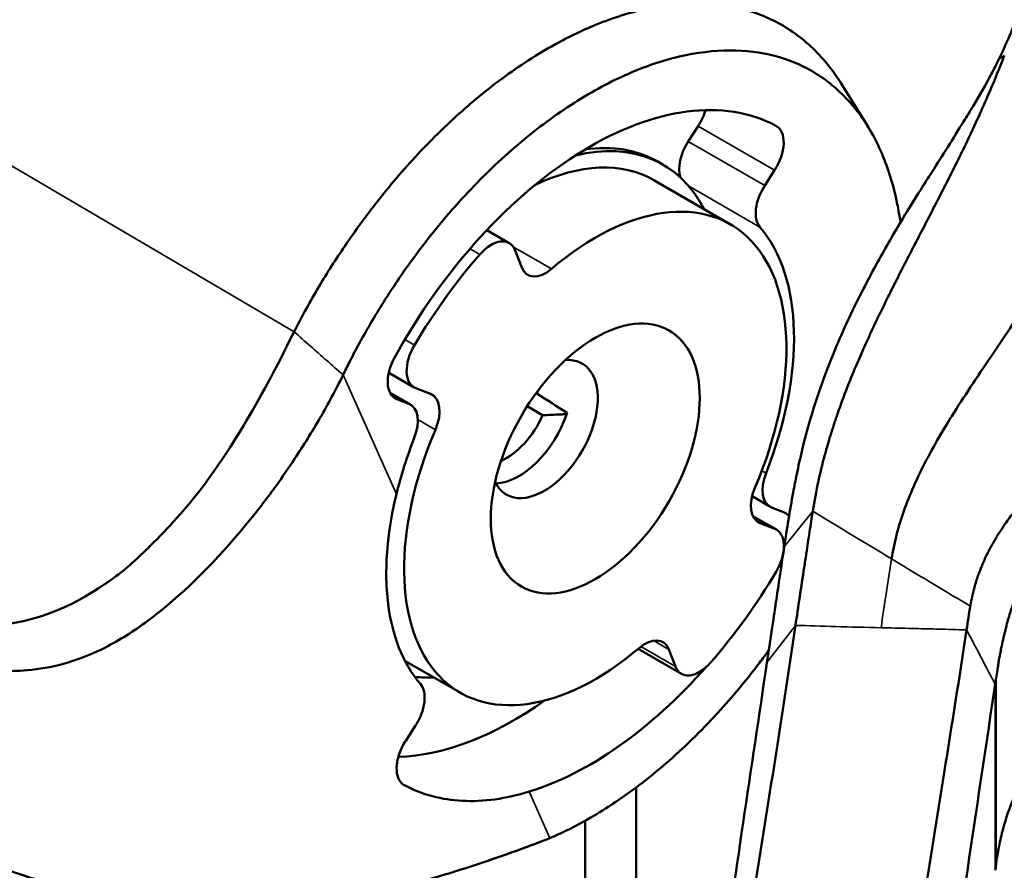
# Model space of a CAD drawing. Header units: millimetres. Extents: x 0 to 4686, y -120 to 1682.
# Tile 545 of 558: x 1925 to 1953, y 963 to 987. Entities that reach past the tile are written whole.
import ezdxf

# ---------------------------------------------------------------- set-up
doc = ezdxf.new("R2010")
doc.units = ezdxf.units.MM
doc.header["$LTSCALE"] = 2
doc.layers.add('Sichtbar (ISO)', color=7, linetype='Continuous', lineweight=50)
doc.layers.add('Sichtbar schmal (ISO)', color=7, linetype='Continuous', lineweight=35)

msp = doc.modelspace()

# ---------------------------------------------------------------- linework, layer by layer
at = {"layer": 'Sichtbar (ISO)'}
for p, q in [((1938.7497, 985.4084), (1938.7482, 985.4092)), ((1948.01, 985.1651), (1948.7479, 983.9796)), ((1944.0425, 983.9822), (1943.7701, 983.5609)), ((1943.0666, 982.916), (1942.9252, 982.9976)), ((1945.8914, 982.3362), (1946.1639, 982.7574)), ((1942.8166, 982.483), (1944.938, 981.2582)), ((1938.7995, 980.7377), (1938.1783, 981.0964)), ((1938.964, 980.5346), (1939.1466, 980.0608)), ((1934.5031, 977.6927), (1934.5004, 977.6943)), ((1934.2898, 977.2818), (1934.2907, 977.2814)), ((1936.1614, 976.7353), (1935.4572, 977.1419)), ((1936.6157, 976.5534), (1936.2068, 976.7135)), ((1935.4936, 976.5869), (1936.0579, 976.2611)), ((1936.0124, 976.2829), (1935.6805, 976.4129)), ((1939.298, 976.2103), (1939.7286, 975.9617)), ((1945.5398, 973.7144), (1946.0352, 973.4283)), ((1946.0807, 973.4065), (1946.4126, 973.2765)), ((1946.2146, 972.7908), (1945.5634, 973.1667)), ((1945.7602, 972.9727), (1946.1691, 972.8126)), ((1943.5764, 968.7884), (1942.3764, 969.4812)), ((1943.4119, 968.9915), (1943.2294, 969.4653)), ((1935.9047, 969.1531), (1937.438, 968.2679)), ((1936.2017, 967.3532), (1935.9294, 966.9319)), ((1942.3196, 965.6351), (1942.3196, 940.9372)), ((1940.9053, 935.9398), (1940.9053, 964.7114))]:
    msp.add_line(p, q, dxfattribs=at)
for centre, major_axis, ratio, start_param, end_param in [((1927.7899, 982.4984), (5.9674, 10.3358), 0.5773503, 0.0441859, 1.6581005), ((1926.9736, 982.9697), (-5.3902, -9.336), 0.5773503, 3.9269908, 5.4977871), ((1941.0465, 974.8447), (5.25, 9.0933), 0.5773503, 0.0181921, 1.6054069), ((1943.588, 984.3452), (-0.5, -0.866), 0.5773503, 1.4835299, 1.9836757), ((1945.7094, 983.1205), (0.5, 0.866), 0.5773503, 4.6251225, 6.3013774), ((1939.0666, 975.9878), (4, 6.9282), 0.5773503, 5.9277641, 6.7866985), ((1944.2246, 983.1978), (-0.5, -0.866), 0.5773503, 4.6251225, 5.8114093), ((1938.9252, 976.0694), (4, 6.9282), 0.5773503, 0, 0.4292201), ((1939.0666, 975.9878), (3.75, 6.4952), 0.5773503, 0, 0.7012206), ((1941.188, 974.7631), (3.75, 6.4952), 0.5773503, 4.9175756, 7.2997292), ((1946.346, 981.9731), (-0.5, -0.866), 0.5773503, 4.6251225, 6.0845778), ((1941.0465, 974.8447), (4, 6.9282), 0.5773503, 4.9671035, 6.0845778), ((1938.2995, 979.8717), (0.5, 0.866), 0.5773503, 5.846853, 7.5259691), ((1941.188, 974.7631), (5.125, 8.8768), 0.5773503, 1.2427838, 1.549743), ((1939.811, 980.7237), (-0.5, -0.866), 0.5773503, 5.846853, 7.2997292), ((1934.0137, 978.5255), (-0.5, -0.866), 0.5773503, 5.9670499, 5.9671587), ((1936.6614, 977.6013), (-0.5, -0.866), 0.5773503, 4.6913356, 6.3704518), ((1934.0137, 978.5255), (-0.5, -0.866), 0.5773503, 0.0840628, 0.0842239), ((1936.135, 977.3008), (-0.5, -0.866), 0.5773503, 4.7469995, 6.3704518), ((1939.7738, 975.5795), (-1.05, -1.8187), 0.5773503, 5.9037572, 9.804206), ((1933.4366, 976.6198), (0.5, 0.866), 0.5773503, 5.6230319, 5.6231696), ((1938.9252, 976.0694), (-4, -6.9282), 0.5773503, 4.9067708, 4.9067747), ((1939.0666, 975.9878), (4, 6.9282), 0.5773503, 1.7816999, 1.7817038), ((1938.2181, 976.4777), (-1.05, -1.8187), 0.5773503, 1.9352565, 1.9807121), ((1939.0666, 975.9878), (-3.75, -6.4952), 0.5773503, 4.9703941, 4.9703983), ((1936.1612, 975.6655), (0.5, 0.866), 0.5773503, 4.9175756, 6.3704518), ((1011.9314, 457.9792), (-1291.2625, 39.6918), 0.5971742, 3.9284893, 3.9294188), ((1935.5579, 975.395), (0.5, 0.866), 0.5773503, 4.9671035, 6.3704518), ((1939.0666, 975.9878), (-1.05, -1.8187), 0.5773503, 0.3434287, 1.9132834), ((1938.7131, 976.1919), (0.875, 1.5155), 0.5773503, 3.8111852, 4.8895416), ((1941.188, 974.7631), (-3.75, -6.4952), 0.5773503, 4.9175756, 7.2997292), ((1941.0465, 974.8447), (-4, -6.9282), 0.5773503, 4.9671035, 5.181888), ((1946.5352, 974.2944), (-0.5, -0.866), 0.5773503, 4.9671035, 6.3704518), ((1946.2147, 973.8606), (-0.5, -0.866), 0.5773503, 4.9175756, 6.3704518), ((1945.9581, 972.3886), (0.5, 0.866), 0.5773503, 6.038482, 6.3704518), ((1945.7146, 971.9248), (0.5, 0.866), 0.5773503, 4.6913356, 6.3704518), ((1941.0465, 974.8447), (5.25, 9.0933), 0.5773503, 4.7173437, 4.7279749), ((1941.188, 974.7631), (-5.125, -8.8768), 0.5773503, 1.2427838, 1.549743), ((1942.5649, 968.8024), (0.5, 0.866), 0.5773503, 5.846853, 7.2997292), ((1944.0764, 969.6544), (-0.5, -0.866), 0.5773503, 5.846853, 7.5259691), ((1941.0465, 974.8447), (5.25, 9.0933), 0.5773503, 3.6970442, 4.3749528), ((1939.0666, 975.9878), (-4, -6.9282), 0.5773503, 0.2500915, 0.3554212), ((1938.9252, 976.0694), (-5.25, -9.0933), 0.5773503, 0.3398192, 0.9006166)]:
    msp.add_ellipse(centre, major_axis=major_axis, ratio=ratio, start_param=start_param, end_param=end_param, dxfattribs=at)
msp.add_ellipse((1941.188, 974.7631), major_axis=(-2.05, -3.5507), ratio=0.5773503, dxfattribs=at)
for points, knots in [([(1952.3322, 985.7339), (1952.6287, 986.3267), (1952.8688, 986.9115), (1953.0883, 987.5689), (1953.1283, 987.6963), (1953.1653, 987.8211)], [0, 0, 0, 0, 0.2135499, 0.2135499, 0.26617346, 0.26617346, 0.26617346, 0.26617346]), ([(1941.4707, 986.8984), (1941.969, 987.085), (1942.4621, 987.2194), (1942.9428, 987.3001), (1943.4234, 987.3808), (1943.8918, 987.4078), (1944.3422, 987.3789), (1944.7722, 987.3512), (1945.1855, 987.2722), (1945.5708, 987.1435), (1945.5892, 987.1374), (1945.6074, 987.1312), (1945.6256, 987.1248), (1946.0264, 986.9851), (1946.3969, 986.792), (1946.7392, 986.5453), (1947.0815, 986.2985), (1947.3952, 985.9976), (1947.6728, 985.6459), (1947.7921, 985.4948), (1947.9047, 985.3343), (1948.01, 985.165)], [0, 0, 0, 0, 0.05555556, 0.05555556, 0.05555556, 0.11111111, 0.11111111, 0.11111111, 0.16414638, 0.16414638, 0.16414638, 0.16666667, 0.16666667, 0.16666667, 0.22222222, 0.22222222, 0.22222222, 0.27777778, 0.27777778, 0.27777778, 0.30164496, 0.30164496, 0.30164496, 0.30164496]), ([(1941.4707, 986.8984), (1941.4103, 986.876), (1941.3499, 986.8527), (1941.2893, 986.8288), (1940.8886, 986.6702), (1940.4826, 986.4786), (1940.0625, 986.2451), (1939.5789, 985.9763), (1939.0749, 985.6483), (1938.6198, 985.3141), (1938.1647, 984.9798), (1937.7587, 984.6455), (1937.3332, 984.2581), (1937.106, 984.0512), (1936.8729, 983.8287), (1936.6426, 983.5965), (1936.4416, 983.3938), (1936.2427, 983.1838), (1936.0512, 982.972), (1935.6401, 982.5174), (1935.2632, 982.0543), (1934.8953, 981.5695), (1934.7836, 981.4222), (1934.6729, 981.2726), (1934.5633, 981.1205), (1934.3122, 980.7719), (1934.0665, 980.4098), (1933.826, 980.0286), (1933.5882, 979.6516), (1933.3588, 979.2631), (1933.1333, 978.8499), (1933.0312, 978.6628), (1932.93, 978.4704), (1932.8307, 978.2793)], [0, 0, 0, 0, 0.0187626, 0.0187626, 0.0187626, 0.1428571, 0.1428571, 0.1428571, 0.2857143, 0.2857143, 0.2857143, 0.4285714, 0.4285714, 0.4285714, 0.5048675, 0.5048675, 0.5048675, 0.5714286, 0.5714286, 0.5714286, 0.7142857, 0.7142857, 0.7142857, 0.7576924, 0.7576924, 0.7576924, 0.8571429, 0.8571429, 0.8571429, 0.9554762, 0.9554762, 0.9554762, 1, 1, 1, 1]), ([(1949.4091, 971.9777), (1949.443, 972.1935), (1949.5336, 972.6306), (1949.7383, 973.3006), (1950.0141, 973.9922), (1950.3611, 974.7079), (1950.7767, 975.451), (1951.2605, 976.2322), (1951.8015, 977.0512), (1952.3892, 977.9162), (1953.009, 978.8358), (1953.635, 979.8098), (1954.2375, 980.837), (1954.7793, 981.8987), (1955.2358, 982.9858), (1955.5853, 984.0712), (1955.8256, 985.142), (1955.9473, 986.0955), (1955.9809, 986.6847), (1955.9862, 986.9345)], [0, 0, 0, 0, 0.05971163, 0.11942328, 0.17913494, 0.23884659, 0.29855824, 0.35826989, 0.41798154, 0.47769319, 0.53740484, 0.5971165, 0.65682815, 0.7165398, 0.77625145, 0.8359631, 0.89567475, 0.9553864, 0.99999587, 0.99999587, 0.99999587, 0.99999587]), ([(1934.1906, 977.0808), (1934.2525, 977.2065), (1934.3146, 977.3327), (1934.3772, 977.4562), (1934.4716, 977.6421), (1934.5671, 977.8217), (1934.6653, 978.0001), (1934.871, 978.3736), (1935.0886, 978.7421), (1935.3089, 979.0925), (1935.5381, 979.4574), (1935.7745, 979.8087), (1936.0173, 980.1473), (1936.1931, 980.3925), (1936.3724, 980.6311), (1936.5552, 980.8638), (1936.9904, 981.4178), (1937.4449, 981.9373), (1937.9182, 982.4204), (1937.9411, 982.4437), (1937.964, 982.467), (1937.987, 982.4903), (1938.4391, 982.9465), (1938.9077, 983.3689), (1939.3822, 983.7492), (1939.8808, 984.1488), (1940.386, 984.5021), (1940.8919, 984.8054), (1941.3915, 985.1049), (1941.8918, 985.3555), (1942.3864, 985.5522), (1942.3926, 985.5547), (1942.3988, 985.5571), (1942.405, 985.5596), (1942.9056, 985.7574), (1943.4003, 985.8997), (1943.8786, 985.9854), (1944.3568, 986.071), (1944.8189, 986.1001), (1945.2567, 986.0742), (1945.6736, 986.0495), (1946.0688, 985.9751), (1946.4402, 985.8511), (1946.4589, 985.8448), (1946.4776, 985.8384), (1946.4963, 985.8319), (1946.8839, 985.6963), (1947.245, 985.5055), (1947.574, 985.2642), (1947.9031, 985.0229), (1948.2003, 984.7312), (1948.4623, 984.3915), (1948.7086, 984.0722), (1948.9236, 983.7102), (1949.1024, 983.31), (1949.1138, 983.2845), (1949.1251, 983.2588), (1949.1362, 983.233), (1949.3214, 982.8021), (1949.4656, 982.3286), (1949.5675, 981.8225), (1949.6013, 981.6546), (1949.6305, 981.4832), (1949.655, 981.3085)], [0, 0, 0, 0, 0.00736526, 0.00736526, 0.00736526, 0.01845569, 0.01845569, 0.01845569, 0.04166667, 0.04166667, 0.04166667, 0.06583353, 0.06583353, 0.06583353, 0.08333333, 0.08333333, 0.08333333, 0.125, 0.125, 0.125, 0.12701757, 0.12701757, 0.12701757, 0.16666667, 0.16666667, 0.16666667, 0.20833333, 0.20833333, 0.20833333, 0.24948381, 0.24948381, 0.24948381, 0.25, 0.25, 0.25, 0.29166667, 0.29166667, 0.29166667, 0.33333333, 0.33333333, 0.33333333, 0.37299718, 0.37299718, 0.37299718, 0.375, 0.375, 0.375, 0.41666667, 0.41666667, 0.41666667, 0.45833333, 0.45833333, 0.45833333, 0.49750189, 0.49750189, 0.49750189, 0.5, 0.5, 0.5, 0.54166667, 0.54166667, 0.54166667, 0.55548187, 0.55548187, 0.55548187, 0.55548187]), ([(1950.8544, 982.2508), (1950.9642, 982.4664), (1951.0753, 982.6867), (1951.1873, 982.9121), (1951.2648, 983.0682), (1951.3427, 983.2268), (1951.4207, 983.388), (1951.5458, 983.6464), (1951.6712, 983.9114), (1951.7959, 984.1836), (1951.8613, 984.3264), (1951.9266, 984.4712), (1951.9913, 984.6178), (1952.1278, 984.9269), (1952.2623, 985.2445), (1952.3921, 985.5689), (1952.4412, 985.6917), (1952.4897, 985.8154), (1952.5373, 985.94)], [0.76923097, 0.76923097, 0.76923097, 0.76923097, 0.81468742, 0.81468742, 0.81468742, 0.84615406, 0.84615406, 0.84615406, 0.89660367, 0.89660367, 0.89660367, 0.92307716, 0.92307716, 0.92307716, 0.9788797, 0.9788797, 0.9788797, 1, 1, 1, 1]), ([(1950.4772, 982.6285), (1950.771, 983.0846), (1951.056, 983.5407), (1951.4357, 984.1534), (1951.5195, 984.289), (1951.7863, 984.7264), (1951.9572, 985.0206), (1952.1927, 985.458), (1952.2647, 985.5965), (1952.3334, 985.7337)], [0, 0, 0, 0, 0.17220389, 0.17220389, 0.21932366, 0.21932366, 0.32656405, 0.32656405, 0.37640328, 0.37640328, 0.37640328, 0.37640328]), ([(1950.4772, 982.6285), (1950.3923, 982.4966), (1950.3088, 982.3659), (1950.0229, 981.9137), (1949.8263, 981.5947), (1949.3912, 980.8677), (1949.1568, 980.4586), (1948.6472, 979.5214), (1948.3812, 978.9934), (1948.0229, 978.2106), (1947.9102, 977.951), (1947.4312, 976.7838), (1947.1487, 975.9083), (1946.8739, 974.7737), (1946.8242, 974.5505), (1946.7432, 974.1589), (1946.7106, 973.9919), (1946.6329, 973.5709), (1946.5903, 973.3208), (1946.5085, 972.814), (1946.4692, 972.5569), (1946.4314, 972.3094)], [0.3933432, 0.3933432, 0.3933432, 0.3933432, 0.4541129, 0.4541129, 0.6060244, 0.6060244, 0.8088122, 0.8088122, 1.0785049, 1.0785049, 1.2132685, 1.2132685, 1.6869092, 1.6869092, 1.8038309, 1.8038309, 1.8915601, 1.8915601, 2.0222193, 2.0222193, 2.1516866, 2.1516866, 2.1516866, 2.1516866]), ([(1947.224, 973.305), (1947.267, 973.5814), (1947.3185, 973.8575), (1947.3785, 974.1331), (1947.3822, 974.1503), (1947.386, 974.1675), (1947.3898, 974.1847), (1947.4469, 974.4431), (1947.5114, 974.7013), (1947.5831, 974.96), (1947.5924, 974.9936), (1947.6019, 975.0272), (1947.6114, 975.0609), (1947.6804, 975.3033), (1947.7557, 975.5464), (1947.8372, 975.7907), (1947.854, 975.8408), (1947.871, 975.891), (1947.8882, 975.9412), (1947.9668, 976.1697), (1948.0507, 976.3992), (1948.1399, 976.6302), (1948.1656, 976.6968), (1948.1917, 976.7636), (1948.2183, 976.8304), (1948.3042, 977.0465), (1948.3946, 977.264), (1948.4892, 977.4835), (1948.5256, 977.5679), (1948.5626, 977.6525), (1948.6003, 977.7375), (1948.6909, 977.9421), (1948.7852, 978.1486), (1948.883, 978.3575), (1948.9316, 978.4613), (1948.981, 978.5656), (1949.0313, 978.6706), (1949.1243, 978.8648), (1949.2203, 979.0611), (1949.3191, 979.2603), (1949.3813, 979.3857), (1949.4447, 979.5122), (1949.5092, 979.6399), (1949.6024, 979.8244), (1949.6979, 980.0115), (1949.7956, 980.2016), (1949.8733, 980.3527), (1949.9524, 980.5058), (1950.0328, 980.6609), (1950.1234, 980.8357), (1950.2157, 981.0131), (1950.3094, 981.1937), (1950.4032, 981.3743), (1950.4984, 981.558), (1950.5949, 981.7451), (1950.6805, 981.9109), (1950.767, 982.0794), (1950.8544, 982.2508)], [0, 0, 0, 0, 0.0769231, 0.0769231, 0.0769231, 0.08172194, 0.08172194, 0.08172194, 0.1538462, 0.1538462, 0.1538462, 0.16321614, 0.16321614, 0.16321614, 0.23076929, 0.23076929, 0.23076929, 0.2446338, 0.2446338, 0.2446338, 0.30769239, 0.30769239, 0.30769239, 0.32587038, 0.32587038, 0.32587038, 0.38461549, 0.38461549, 0.38461549, 0.40718158, 0.40718158, 0.40718158, 0.46153858, 0.46153858, 0.46153858, 0.48852607, 0.48852607, 0.48852607, 0.53846168, 0.53846168, 0.53846168, 0.56992042, 0.56992042, 0.56992042, 0.61538478, 0.61538478, 0.61538478, 0.65154642, 0.65154642, 0.65154642, 0.69230787, 0.69230787, 0.69230787, 0.73309002, 0.73309002, 0.73309002, 0.76923097, 0.76923097, 0.76923097, 0.76923097]), ([(1962.2766, 981.2103), (1962.2384, 981.1647), (1962.1996, 981.1193), (1962.1603, 981.0741), (1962.0384, 980.9342), (1961.9112, 980.7966), (1961.7795, 980.6611), (1961.6052, 980.4818), (1961.4228, 980.306), (1961.2337, 980.1327), (1961.2156, 980.1161), (1961.1974, 980.0995), (1961.1791, 980.083), (1961.007, 979.9267), (1960.8296, 979.7725), (1960.6487, 979.6208), (1960.4631, 979.4651), (1960.2738, 979.312), (1960.0814, 979.1609), (1960.0665, 979.1492), (1960.0515, 979.1375), (1960.0366, 979.1258), (1959.8288, 978.9632), (1959.6175, 978.803), (1959.4041, 978.6445), (1959.2414, 978.5237), (1959.0774, 978.4039), (1958.9124, 978.2848), (1958.8611, 978.2477), (1958.8096, 978.2107), (1958.7581, 978.1737), (1958.541, 978.018), (1958.3225, 977.8632), (1958.1035, 977.7088), (1957.9735, 977.6171), (1957.8434, 977.5256), (1957.7134, 977.4341), (1957.6242, 977.3714), (1957.5352, 977.3088), (1957.4463, 977.2461), (1957.2277, 977.092), (1957.0101, 976.938), (1956.7943, 976.7836), (1956.7049, 976.7196), (1956.6158, 976.6556), (1956.5271, 976.5914), (1956.4016, 976.5008), (1956.277, 976.41), (1956.1536, 976.3192), (1955.9429, 976.1641), (1955.7358, 976.009), (1955.5326, 975.8531), (1955.4856, 975.817), (1955.4388, 975.7809), (1955.3922, 975.7447), (1955.2376, 975.6246), (1955.0856, 975.5041), (1954.9371, 975.3832), (1954.7438, 975.2259), (1954.5565, 975.068), (1954.3759, 974.9095), (1954.3681, 974.9026), (1954.3602, 974.8957), (1954.3524, 974.8888), (1954.1803, 974.7372), (1954.0143, 974.5851), (1953.8555, 974.4328), (1953.7137, 974.2968), (1953.5776, 974.1607), (1953.4479, 974.0245), (1953.4258, 974.0013), (1953.4038, 973.978), (1953.3821, 973.9547), (1953.2328, 973.7953), (1953.0926, 973.6358), (1952.9617, 973.4766), (1952.8748, 973.3708), (1952.792, 973.2652), (1952.7134, 973.1598), (1952.6736, 973.1066), (1952.635, 973.0535), (1952.5974, 973.0004), (1952.4854, 972.8422), (1952.3827, 972.6847), (1952.2896, 972.5281), (1952.2455, 972.4542), (1952.2036, 972.3804), (1952.1638, 972.3068), (1952.1194, 972.2247), (1952.0776, 972.1429), (1952.0383, 972.0614), (1951.9639, 971.9069), (1951.8987, 971.7535), (1951.842, 971.6016), (1951.8261, 971.559), (1951.8108, 971.5165), (1951.7963, 971.4742), (1951.7589, 971.3653), (1951.7258, 971.2571), (1951.6972, 971.1495), (1951.6574, 970.9999), (1951.626, 970.8512), (1951.6003, 970.7055), (1951.5981, 970.6926), (1951.5958, 970.6797), (1951.5936, 970.6667)], [0.18457734, 0.18457734, 0.18457734, 0.18457734, 0.19358188, 0.19358188, 0.19358188, 0.22149282, 0.22149282, 0.22149282, 0.25840829, 0.25840829, 0.25840829, 0.26194468, 0.26194468, 0.26194468, 0.29532376, 0.29532376, 0.29532376, 0.32957842, 0.32957842, 0.32957842, 0.33223923, 0.33223923, 0.33223923, 0.3691547, 0.3691547, 0.3691547, 0.39730336, 0.39730336, 0.39730336, 0.40607017, 0.40607017, 0.40607017, 0.44298564, 0.44298564, 0.44298564, 0.46488897, 0.46488897, 0.46488897, 0.47990111, 0.47990111, 0.47990111, 0.51681658, 0.51681658, 0.51681658, 0.53210565, 0.53210565, 0.53210565, 0.55373205, 0.55373205, 0.55373205, 0.59064753, 0.59064753, 0.59064753, 0.59918967, 0.59918967, 0.59918967, 0.627563, 0.627563, 0.627563, 0.66447847, 0.66447847, 0.66447847, 0.66608378, 0.66608378, 0.66608378, 0.70139394, 0.70139394, 0.70139394, 0.7329255, 0.7329255, 0.7329255, 0.73830941, 0.73830941, 0.73830941, 0.77522488, 0.77522488, 0.77522488, 0.79975416, 0.79975416, 0.79975416, 0.81214035, 0.81214035, 0.81214035, 0.84905582, 0.84905582, 0.84905582, 0.86650023, 0.86650023, 0.86650023, 0.88597129, 0.88597129, 0.88597129, 0.92288676, 0.92288676, 0.92288676, 0.93322946, 0.93322946, 0.93322946, 0.95980224, 0.95980224, 0.95980224, 0.99671771, 0.99671771, 0.99671771, 0.99999841, 0.99999841, 0.99999841, 0.99999841]), ([(1932.8307, 978.2793), (1931.8243, 976.2125), (1930.9668, 974.8662), (1929.8305, 973.3649), (1929.3428, 972.8392), (1928.5097, 972.011), (1928.1837, 971.7088), (1927.7374, 971.3833), (1927.6514, 971.3238), (1927.1889, 971.0143), (1926.8576, 970.8225), (1925.9961, 970.415), (1925.2682, 970.1706), (1924.2298, 970.1211), (1924.0488, 970.1237), (1923.582, 970.1565), (1923.2989, 970.2029), (1922.8757, 970.3044), (1922.7288, 970.346), (1922.4341, 970.4398), (1922.2939, 970.49), (1922.1517, 970.5468)], [-2.1636027, -2.1636027, -2.1636027, -2.1636027, -1.6462644, -1.6462644, -1.3096025, -1.3096025, -1.08664, -1.08664, -1.0339594, -1.0339594, -0.8030686, -0.8030686, -0.3919715, -0.3919715, -0.3035658, -0.3035658, -0.1607849, -0.1607849, -0.0834602, -0.0834602, -0.0000056, -0.0000056, -0.0000056, -0.0000056]), ([(1922.7097, 969.2223), (1923.002, 969.1377), (1923.32, 969.0567), (1923.9517, 968.9359), (1924.2836, 968.8916), (1924.8496, 968.8633), (1925.082, 968.8637), (1925.6349, 968.9004), (1925.9621, 968.9484), (1926.6477, 969.1187), (1927.0064, 969.2428), (1927.768, 969.5961), (1928.1562, 969.8247), (1928.7494, 970.2401), (1928.9483, 970.3905), (1930.0074, 971.2458), (1930.853, 972.1228), (1931.8696, 973.3825), (1932.1085, 973.6958), (1932.513, 974.2568), (1932.6826, 974.5022), (1933.094, 975.1236), (1933.3314, 975.5065), (1933.7801, 976.2834), (1933.9927, 976.6796), (1934.1906, 977.0808)], [-1.9058727, -1.9058727, -1.9058727, -1.9058727, -1.7278372, -1.7278372, -1.5515052, -1.5515052, -1.4343762, -1.4343762, -1.2791215, -1.2791215, -1.1190362, -1.1190362, -0.9474723, -0.9474723, -0.8605698, -0.8605698, -0.4813393, -0.4813393, -0.3606483, -0.3606483, -0.2699913, -0.2699913, -0.1347922, -0.1347922, -0.0000292, -0.0000292, -0.0000292, -0.0000292]), ([(1940.3959, 975.991), (1940.3391, 975.9891), (1940.1954, 975.9839), (1939.9715, 975.9746), (1939.8085, 975.9663), (1939.7286, 975.9617)], [0.11954618, 0.11954618, 0.11954618, 0.11954618, 0.33333333, 0.66666667, 1, 1, 1, 1]), ([(1952.3111, 968.6693), (1952.3237, 968.742), (1952.3364, 968.8181), (1952.3484, 968.8992), (1952.3534, 968.9328), (1952.3583, 968.9673), (1952.3633, 969.0023), (1952.3703, 969.0519), (1952.3777, 969.1028), (1952.3861, 969.1542), (1952.4004, 969.242), (1952.4176, 969.3314), (1952.4367, 969.4271), (1952.442, 969.4533), (1952.4474, 969.4799), (1952.4529, 969.5071), (1952.4676, 969.5791), (1952.4834, 969.6545), (1952.5011, 969.7339), (1952.5206, 969.8217), (1952.5423, 969.9142), (1952.5669, 970.0123), (1952.573, 970.0363), (1952.5792, 970.0607), (1952.5856, 970.0854), (1952.6182, 970.2108), (1952.6556, 970.3451), (1952.7004, 970.4878), (1952.704, 970.4991), (1952.7075, 970.5104), (1952.7112, 970.5217), (1952.7536, 970.6544), (1952.8023, 970.7942), (1952.8607, 970.942), (1952.8721, 970.9708), (1952.8838, 970.9999), (1952.8959, 971.0293), (1952.9513, 971.1635), (1953.0145, 971.3033), (1953.0868, 971.444), (1953.102, 971.4736), (1953.1176, 971.5032), (1953.1336, 971.5329), (1953.2103, 971.6751), (1953.2964, 971.8174), (1953.3877, 971.9567), (1953.4037, 971.9812), (1953.4199, 972.0056), (1953.4362, 972.0298), (1953.5321, 972.1725), (1953.6326, 972.3115), (1953.7351, 972.4442), (1953.7569, 972.4723), (1953.7788, 972.5002), (1953.8007, 972.5278), (1953.8999, 972.6524), (1954.0011, 972.7718), (1954.1062, 972.8888), (1954.1482, 972.9356), (1954.1908, 972.982), (1954.2341, 973.0281), (1954.3232, 973.123), (1954.4154, 973.2168), (1954.5114, 973.3108), (1954.5853, 973.3832), (1954.6616, 973.4556), (1954.7402, 973.5281), (1954.8133, 973.5956), (1954.8885, 973.6632), (1954.9655, 973.7309), (1955.0765, 973.8284), (1955.1913, 973.9264), (1955.3094, 974.0251), (1955.3615, 974.0686), (1955.4143, 974.1123), (1955.4677, 974.1562), (1955.5275, 974.2052), (1955.588, 974.2544), (1955.6494, 974.3039)], [0, 0, 0, 0, 0.02941176, 0.02941176, 0.02941176, 0.04159006, 0.04159006, 0.04159006, 0.05882353, 0.05882353, 0.05882353, 0.08823529, 0.08823529, 0.08823529, 0.09629002, 0.09629002, 0.09629002, 0.11764706, 0.11764706, 0.11764706, 0.1412726, 0.1412726, 0.1412726, 0.14705882, 0.14705882, 0.14705882, 0.17647059, 0.17647059, 0.17647059, 0.17878707, 0.17878707, 0.17878707, 0.20588235, 0.20588235, 0.20588235, 0.21115837, 0.21115837, 0.21115837, 0.23529412, 0.23529412, 0.23529412, 0.24037225, 0.24037225, 0.24037225, 0.26470588, 0.26470588, 0.26470588, 0.26898276, 0.26898276, 0.26898276, 0.29411765, 0.29411765, 0.29411765, 0.29945139, 0.29945139, 0.29945139, 0.32352941, 0.32352941, 0.32352941, 0.33314992, 0.33314992, 0.33314992, 0.35294118, 0.35294118, 0.35294118, 0.36817685, 0.36817685, 0.36817685, 0.38235294, 0.38235294, 0.38235294, 0.40276211, 0.40276211, 0.40276211, 0.41176471, 0.41176471, 0.41176471, 0.42182284, 0.42182284, 0.42182284, 0.42182284]), ([(1935.6696, 973.7696), (1935.5554, 973.3005), (1935.4756, 972.8393), (1935.3726, 971.8032), (1935.3761, 971.2433), (1935.4975, 970.2848), (1935.5984, 969.8775), (1935.8945, 969.126), (1936.0937, 968.7892), (1936.336, 968.5083)], [-0.7229457, -0.7229457, -0.7229457, -0.7229457, -0.56707047, -0.56707047, -0.3614655, -0.3614655, -0.18566252, -0.18566252, -0.00000604, -0.00000604, -0.00000604, -0.00000604]), ([(1946.7429, 970.1339), (1946.8173, 970.6294), (1946.9049, 971.212), (1947.0034, 971.8637), (1947.0234, 971.996), (1947.0722, 972.3172), (1947.1039, 972.5247), (1947.1638, 972.9164), (1947.1939, 973.1116), (1947.2239, 973.305)], [-0.55960739, -0.55960739, -0.55960739, -0.55960739, -0.27819794, -0.27819794, -0.20633783, -0.20633783, -0.1034531, -0.1034531, -0.00000158, -0.00000158, -0.00000158, -0.00000158]), ([(1946.4314, 972.3094), (1946.3548, 971.808), (1946.2398, 971.0314), (1946.176, 970.6008), (1946.0357, 969.6543), (1945.952, 969.0985)], [-1.1460135, -1.1460135, -1.1460135, -1.1460135, -0.2868073, -0.2868073, -0.000133, -0.000133, -0.000133, -0.000133]), ([(1951.5936, 970.6667), (1951.5745, 970.5608), (1951.5584, 970.4528), (1951.5255, 970.2319), (1951.5086, 970.1215), (1951.4907, 970.0076)], [0.00001821, 0.00001821, 0.00001821, 0.00001821, 0.05834131, 0.05834131, 0.11960964, 0.11960964, 0.11960964, 0.11960964]), ([(1946.7429, 970.1339), (1946.5455, 968.8129), (1946.3464, 967.5091), (1945.949, 964.9514), (1945.7506, 963.6972), (1945.5533, 962.4729)], [-1.3653832, -1.3653832, -1.3653832, -1.3653832, -0.682692, -0.682692, -0.0000014, -0.0000014, -0.0000014, -0.0000014]), ([(1951.4907, 970.0076), (1951.2905, 968.697), (1951.0802, 967.3615), (1950.672, 964.8033), (1950.4726, 963.5688), (1950.2745, 962.3419)], [0.0000071, 0.0000071, 0.0000071, 0.0000071, 0.6959725, 0.6959725, 1.3544615, 1.3544615, 1.3544615, 1.3544615]), ([(1964.3435, 969.6504), (1962.0504, 969.7159), (1960.4558, 969.5523), (1958.5874, 969.2757), (1957.8883, 969.1603), (1956.7545, 968.8075), (1956.3298, 968.6332), (1955.8248, 968.408), (1955.7302, 968.3644), (1955.231, 968.121), (1954.8992, 967.9022), (1954.1155, 967.3153), (1953.5399, 966.7795), (1952.9779, 965.7471), (1952.8896, 965.5633), (1952.6846, 965.0827), (1952.5832, 964.7845), (1952.4595, 964.3263), (1952.4221, 964.1653), (1952.356, 963.8288), (1952.3294, 963.6597), (1952.3074, 963.4913)], [-2.1636027, -2.1636027, -2.1636027, -2.1636027, -1.6462644, -1.6462644, -1.3096025, -1.3096025, -1.08664, -1.08664, -1.0339594, -1.0339594, -0.8030686, -0.8030686, -0.3919715, -0.3919715, -0.3035658, -0.3035658, -0.1607849, -0.1607849, -0.0834602, -0.0834602, -0.0000056, -0.0000056, -0.0000056, -0.0000056]), ([(1946.004, 969.4444), (1945.918, 969.3258), (1945.831, 969.2085), (1945.743, 969.0924), (1945.3746, 968.6065), (1944.9889, 968.1429), (1944.5905, 967.7078), (1944.5293, 967.641), (1944.4677, 967.5748), (1944.4059, 967.5093), (1943.9419, 967.0176), (1943.4621, 966.5642), (1942.9713, 966.1524), (1942.4804, 965.7406), (1941.9779, 965.3705), (1941.4702, 965.0484), (1941.2434, 964.9046), (1941.0149, 964.77), (1940.786, 964.6459), (1940.5998, 964.5449), (1940.4134, 964.4509), (1940.2258, 964.3634), (1940.1276, 964.3176), (1940.029, 964.2736), (1939.9303, 964.231)], [0.82470307, 0.82470307, 0.82470307, 0.82470307, 0.83333333, 0.83333333, 0.83333333, 0.86945156, 0.86945156, 0.86945156, 0.875, 0.875, 0.875, 0.91666667, 0.91666667, 0.91666667, 0.95833333, 0.95833333, 0.95833333, 0.97694176, 0.97694176, 0.97694176, 0.99207662, 0.99207662, 0.99207662, 1, 1, 1, 1]), ([(1945.952, 969.0985), (1945.7329, 967.6369), (1945.5118, 966.1447), (1945.0713, 963.1713), (1944.8489, 961.6694), (1944.6229, 960.1569)], [-1.531936, -1.531936, -1.531936, -1.531936, -0.7636157, -0.7636157, -0.0001033, -0.0001033, -0.0001033, -0.0001033]), ([(1936.336, 968.5083), (1936.3797, 968.4576), (1936.4121, 968.3925), (1936.4552, 968.2245), (1936.4604, 968.1186), (1936.4344, 967.8951), (1936.4053, 967.7803), (1936.3197, 967.558), (1936.2657, 967.4522), (1936.2017, 967.3532)], [0.00000604, 0.00000604, 0.00000604, 0.00000604, 0.03351055, 0.03351055, 0.07318486, 0.07318486, 0.11090628, 0.11090628, 0.14636, 0.14636, 0.14636, 0.14636]), ([(1950.8599, 958.9236), (1951.096, 960.5216), (1951.328, 962.0874), (1951.8047, 965.2922), (1952.0428, 966.8883), (1952.2834, 968.4982)], [0, 0, 0, 0, 0.8341856, 0.8341856, 1.6667091, 1.6667091, 1.6667091, 1.6667091]), ([(1952.3111, 968.6693), (1952.3038, 968.6463), (1952.2996, 968.6174), (1952.2913, 968.5598), (1952.2868, 968.5287), (1952.2834, 968.4982)], [-0.027299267, -0.027299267, -0.027299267, -0.027299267, -0.013791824, -0.013791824, -0.000266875, -0.000266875, -0.000266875, -0.000266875]), ([(1935.9294, 966.9319), (1935.8879, 966.8677), (1935.8505, 966.8006), (1935.7879, 966.6679), (1935.7622, 966.6031), (1935.7022, 966.4175), (1935.6805, 966.2988), (1935.6741, 966.0807), (1935.689, 965.9831), (1935.7411, 965.8512), (1935.7676, 965.8073), (1935.8272, 965.741), (1935.8584, 965.7163), (1935.8931, 965.6977)], [-0.16798919, -0.16798919, -0.16798919, -0.16798919, -0.14500282, -0.14500282, -0.12369073, -0.12369073, -0.08400259, -0.08400259, -0.04486234, -0.04486234, -0.02048754, -0.02048754, -0.00001866, -0.00001866, -0.00001866, -0.00001866]), ([(1939.3543, 965.5201), (1939.0312, 965.4209), (1938.7136, 965.3498), (1938.0919, 965.2643), (1937.7886, 965.2504), (1937.2103, 965.2801), (1936.9354, 965.3223), (1936.3982, 965.4644), (1936.1377, 965.5666), (1935.8931, 965.6977)], [0.00000286, 0.00000286, 0.00000286, 0.00000286, 0.14076709, 0.14076709, 0.28225953, 0.28225953, 0.42014995, 0.42014995, 0.56433741, 0.56433741, 0.56433741, 0.56433741]), ([(1939.9303, 964.231), (1939.6289, 964.1144), (1939.3279, 964.0013), (1938.727, 963.7828), (1938.4271, 963.6774), (1937.5296, 963.374), (1936.9342, 963.1888), (1936.3429, 963.0242)], [-0.51791008, -0.51791008, -0.51791008, -0.51791008, -0.38853611, -0.38853611, -0.25911981, -0.25911981, -0.00000239, -0.00000239, -0.00000239, -0.00000239]), ([(1939.6407, 964.12), (1939.4543, 964.0492), (1939.2835, 963.9831), (1938.807, 963.8081), (1938.5101, 963.7064), (1938.2225, 963.6084)], [0, 0, 0, 0, 0.07312516, 0.07312516, 0.20421472, 0.20421472, 0.20421472, 0.20421472]), ([(1923.2992, 963.8932), (1923.5332, 963.8081), (1923.7691, 963.724), (1924.2388, 963.5593), (1924.4798, 963.4763), (1924.8755, 963.3429), (1925.0373, 963.2891), (1925.4097, 963.1678), (1925.6247, 963.0996), (1926.1261, 962.9465), (1926.4145, 962.863), (1927.0945, 962.6811), (1927.4873, 962.5871), (1928.1147, 962.4605), (1928.344, 962.4191), (1928.8417, 962.3406), (1929.1088, 962.3055), (1929.6508, 962.2494), (1929.9239, 962.2285), (1930.4423, 962.2037), (1930.686, 962.1979), (1931.1477, 962.1982), (1931.3645, 962.2029), (1931.774, 962.2202), (1931.9662, 962.2318), (1932.4979, 962.273), (1932.8389, 962.3096), (1933.4413, 962.3913), (1933.7009, 962.4318), (1934.3537, 962.5466), (1934.748, 962.6273), (1935.5423, 962.8103), (1935.9417, 962.9125), (1936.3429, 963.0242)], [0.0000201, 0.0000201, 0.0000201, 0.0000201, 0.1292207, 0.1292207, 0.2568523, 0.2568523, 0.3408321, 0.3408321, 0.4525749, 0.4525749, 0.6016373, 0.6016373, 0.8002249, 0.8002249, 0.9139605, 0.9139605, 1.0441531, 1.0441531, 1.1742978, 1.1742978, 1.2880104, 1.2880104, 1.3873571, 1.3873571, 1.4743107, 1.4743107, 1.6266784, 1.6266784, 1.7410101, 1.7410101, 1.9126165, 1.9126165, 2.0842784, 2.0842784, 2.0842784, 2.0842784]), ([(1952.2874, 963.3384), (1952.2909, 963.3649), (1952.2943, 963.3903), (1952.3009, 963.441), (1952.3041, 963.4662), (1952.3074, 963.4913)], [-0.024847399, -0.024847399, -0.024847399, -0.024847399, -0.012405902, -0.012405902, -0.00000564, -0.00000564, -0.00000564, -0.00000564])]:
    msp.add_open_spline(points, degree=3, knots=knots, dxfattribs=at)
msp.add_open_spline([(1921.9512, 963.8898), (1923.2534, 963.3836), (1924.858, 962.7599), (1927.3176, 962.5048)], degree=3, dxfattribs=at)
at = {"layer": 'Sichtbar schmal (ISO)'}
for p, q in [((1921.329, 985.0267), (1932.8307, 978.2793)), ((1946.1639, 982.7574), (1944.0425, 983.9822)), ((1943.7701, 983.5609), (1945.8914, 982.3362)), ((1943.7772, 982.3242), (1945.7571, 981.1811)), ((1937.714, 980.5817), (1937.9873, 980.424)), ((1939.973, 980.0225), (1938.91, 980.6362)), ((1934.9994, 978.5852), (1935.0007, 978.5844)), ((1935.9055, 978.062), (1936.172, 977.9082)), ((1934.2644, 977.2305), (1934.265, 977.2302)), ((1934.289, 977.2779), (1934.2882, 977.2784)), ((1935.6696, 973.7696), (1934.1905, 977.0808)), ((1936.0124, 976.2829), (1935.4969, 976.5805)), ((1935.5933, 976.4632), (1935.6805, 976.4129)), ((1936.7526, 975.5593), (1936.2642, 975.8413)), ((1945.9254, 974.3555), (1945.8079, 974.4233)), ((1946.1691, 972.8126), (1945.5663, 973.1607)), ((1946.4314, 972.3094), (1947.224, 973.305)), ((1945.6731, 973.0231), (1945.7602, 972.9727)), ((1946.4085, 972.1685), (1946.4098, 972.1678)), ((1946.7429, 970.1339), (1945.9524, 969.0988)), ((1942.4539, 969.5447), (1943.4119, 968.9915)), ((1943.2294, 969.4653), (1942.8068, 969.7093)), ((1935.8749, 965.7082), (1935.8931, 965.6977)), ((1939.9303, 964.231), (1939.3543, 965.5201))]:
    msp.add_line(p, q, dxfattribs=at)
msp.add_ellipse((1951.1886, 970.1251), major_axis=(7.073, -0.1423), ratio=0.0146532, start_param=4.0330046, end_param=4.4154384, dxfattribs=at)
for points, knots in [([(1952.5373, 985.94), (1952.481, 985.9046), (1952.4341, 985.8674), (1952.397, 985.8269), (1952.3869, 985.8158), (1952.3775, 985.8046), (1952.3688, 985.793), (1952.3547, 985.7742), (1952.3426, 985.7546), (1952.3323, 985.7342)], [0, 0, 0, 0, 0.26203796, 0.26203796, 0.26203796, 0.33333362, 0.33333362, 0.33333362, 0.449445, 0.449445, 0.449445, 0.449445]), ([(1934.1906, 977.0808), (1934.039, 977.214), (1933.7362, 977.4805), (1933.2832, 977.8803), (1932.9814, 978.1462), (1932.8307, 978.2793)], [0, 0, 0, 0, 0.3333365, 0.6666669, 1, 1, 1, 1]), ([(1947.224, 973.305), (1947.4668, 973.1567), (1947.9523, 972.8607), (1948.6807, 972.4182), (1949.1663, 972.1243), (1949.4091, 971.9777)], [0, 0, 0, 0, 0.3333322, 0.6666664, 1, 1, 1, 1]), ([(1949.4091, 971.9777), (1949.3593, 971.6613), (1949.2619, 971.0286), (1949.1646, 970.3838), (1949.117, 970.0676)], [0, 0, 0, 0, 0.5115442, 1, 1, 1, 1]), ([(1949.4091, 971.9777), (1949.6519, 971.8311), (1949.8946, 971.6848), (1950.1374, 971.5387), (1950.3802, 971.3927), (1950.623, 971.247), (1950.8657, 971.1017), (1951.1083, 970.9564), (1951.3508, 970.8114), (1951.5936, 970.6667)], [0, 0, 0, 0, 0.3333595, 0.3333595, 0.3333595, 0.66671915, 0.66671915, 0.66671915, 0.99996798, 0.99996798, 0.99996798, 0.99996798]), ([(1951.4907, 970.0076), (1951.227, 970.0155), (1950.9632, 970.0225), (1950.6995, 970.0292), (1950.5193, 970.0337), (1950.3392, 970.0381), (1950.159, 970.0424), (1950.0754, 970.0444), (1949.9918, 970.0464), (1949.9083, 970.0484), (1949.9002, 970.0486), (1949.8922, 970.0488), (1949.8842, 970.049), (1949.6285, 970.0551), (1949.3727, 970.0613), (1949.117, 970.0676)], [0, 0, 0, 0, 0.3333042, 0.3333042, 0.3333042, 0.5610022, 0.5610022, 0.5610022, 0.6666413, 0.6666413, 0.6666413, 0.6767793, 0.6767793, 0.6767793, 1, 1, 1, 1]), ([(1952.2831, 968.499), (1952.2685, 968.5321), (1952.1786, 968.6976), (1952.0924, 968.8656), (1951.9321, 969.1704), (1951.8436, 969.3385), (1951.6675, 969.6728), (1951.5792, 969.8404), (1951.4907, 970.0076)], [0.00145066, 0.00145066, 0.00145066, 0.00145066, 0.05951738, 0.33299441, 0.33427956, 0.66632848, 0.66763916, 1, 1, 1, 1]), ([(1952.2874, 963.3384), (1952.2871, 963.9131), (1952.2868, 964.4864), (1952.2863, 965.0566), (1952.2863, 965.0622), (1952.2863, 965.0678), (1952.2863, 965.0733), (1952.2859, 965.6436), (1952.2853, 966.2108), (1952.2848, 966.7758), (1952.2848, 966.7814), (1952.2848, 966.787), (1952.2848, 966.7926), (1952.2842, 967.3605), (1952.2837, 967.9263), (1952.2834, 968.4905)], [0.00007744, 0.00007744, 0.00007744, 0.00007744, 0.33011208, 0.33011208, 0.33011208, 0.33333333, 0.33333333, 0.33333333, 0.66341088, 0.66341088, 0.66341088, 0.66666667, 0.66666667, 0.66666667, 0.9984937, 0.9984937, 0.9984937, 0.9984937]), ([(1952.3074, 963.4913), (1952.3075, 964.0666), (1952.3078, 964.6429), (1952.308, 965.2192), (1952.3082, 965.7954), (1952.3084, 966.3716), (1952.3084, 966.9468), (1952.3085, 967.5222), (1952.3084, 968.0965), (1952.3111, 968.6693)], [0, 0, 0, 0, 0.333264, 0.333264, 0.333264, 0.6665459, 0.6665459, 0.6665459, 1, 1, 1, 1])]:
    msp.add_open_spline(points, degree=3, knots=knots, dxfattribs=at)
msp.add_open_spline([(1952.2834, 968.4982), (1952.2833, 968.4985), (1952.2832, 968.4988), (1952.2831, 968.499)], degree=3, dxfattribs=at)

doc.saveas('drawing.dxf')
